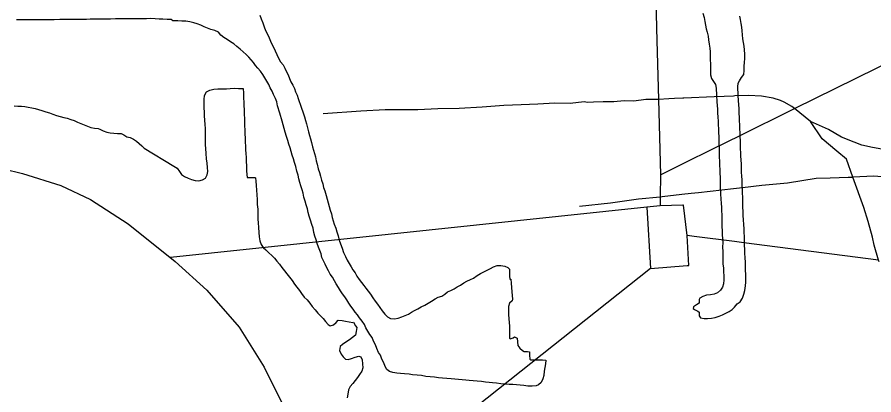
# Model space of a CAD drawing. Extents: x 2290055 to 2389491, y 66597 to 237875.
# Drawn here: x 2303960 to 2307682, y 195070 to 196709 of the extents above; entities that cross this region are included whole.
import ezdxf

# ---------------------------------------------------------------- set-up
doc = ezdxf.new("R2010")
doc.units = 0
for name, color, linetype in [('Exist Boundary Political CountyLine', 7, 'Continuous'), ('Exist Hydrographic Pond Under 1500 Sq Ft', 7, 'Continuous'), ('Exist Hydrographic River Shore', 7, 'Continuous'), ('Exist Railroad Mainline', 7, 'Continuous'), ('Exist Road Non-System Type 51', 7, 'Continuous'), ('Exist Road Secondary Type 51 Attributed', 7, 'Continuous'), ('Exist Utilities Electrical Transmission Line', 7, 'Continuous')]:
    doc.layers.add(name, color=color, linetype=linetype)

msp = doc.modelspace()

# ---------------------------------------------------------------- linework, layer by layer
at = {"layer": 'Exist Boundary Political CountyLine'}
for points in [[(2301357.4, 194957.4), (2301473.9, 195078.9), (2301608.2, 195230.4), (2301724.7, 195360.7), (2301904.4, 195561.8), (2301953.1, 195598.4), (2302175.6, 195752), (2302374.3, 195852.2), (2302484.5, 195898.6), (2302666.2, 195959.8), (2302788.8, 195996.7), (2302883.9, 196020.5), (2303025, 196044.1), (2303122.5, 196058), (2303319.9, 196075.8), (2303525.6, 196083.9), (2303716, 196077.5), (2303901.1, 196050.8), (2303983.9, 196030.1), (2304150, 195978.7), (2304278.5, 195917.7)], [(2304278.5, 195917.7), (2304442.8, 195812.2), (2304647.3, 195648.3), (2304784.3, 195523.7), (2304924.8, 195363.2), (2305033.7, 195189.4), (2305122.9, 195008.9)]]:
    msp.add_lwpolyline(points, dxfattribs=at)
at = {"layer": 'Exist Hydrographic Pond Under 1500 Sq Ft'}
for points in [[(2305014.7, 196717), (2305020, 196702.2), (2305027.2, 196684), (2305033, 196667.2), (2305039.7, 196651.4), (2305047.5, 196635.2), (2305055, 196619.6), (2305060.5, 196605.4), (2305067.7, 196589.4), (2305075, 196576), (2305081.2, 196562.2), (2305088.5, 196547.4), (2305096.2, 196531.6), (2305105, 196515.4), (2305115.2, 196502), (2305123.5, 196488.2)], [(2306938.5, 196726.2), (2306944.5, 196707.4), (2306948.2, 196689.6), (2306951.2, 196674.4), (2306954.2, 196658.8), (2306958.2, 196643.8), (2306962.2, 196626.4), (2306964.2, 196610), (2306967, 196591.2), (2306969.5, 196574.2), (2306970.7, 196558.4), (2306971.5, 196542), (2306971.5, 196523.8), (2306972, 196506.4), (2306971.7, 196490.6), (2306971.7, 196474.2), (2306972, 196458.2), (2306976.5, 196442.8), (2306986, 196429.8), (2306994.5, 196417), (2306997.7, 196400.8), (2306999, 196371.1), (2307000.5, 196341.4), (2307001.2, 196326), (2307002.2, 196310), (2307003, 196294), (2307004.2, 196274.8), (2307005, 196257.2), (2307005.5, 196241.8), (2307006.5, 196224.6), (2307007.5, 196207.6), (2307008, 196191.6), (2307008.2, 196174.2), (2307009, 196159), (2307009.5, 196140), (2307010, 196119.6), (2307010.7, 196101.8), (2307011.5, 196083.2), (2307011.7, 196066.6), (2307012.5, 196045.6), (2307013.2, 196030.6), (2307013.7, 196013.8), (2307014.2, 195994.8), (2307014.7, 195977.4), (2307016.5, 195941.3), (2307018.7, 195899.8), (2307020, 195884.4), (2307020.5, 195868.2), (2307021.2, 195851.2), (2307021.5, 195834.6), (2307021.7, 195816.8), (2307022, 195799.6), (2307022.5, 195781.6), (2307023.7, 195765.4), (2307024.5, 195747), (2307025.5, 195730.2), (2307025.2, 195710.4), (2307025.5, 195692.2), (2307026.2, 195672.8), (2307026.2, 195656), (2307026.5, 195638.6), (2307028.2, 195619.2), (2307029.5, 195603.4), (2307030.5, 195586), (2307029.7, 195568.6), (2307028.5, 195551.8), (2307024.7, 195537.2), (2307015.5, 195523.4), (2307003.2, 195512), (2306988.7, 195506.2), (2306972.2, 195503.4), (2306955.2, 195502.2), (2306939.5, 195497), (2306926, 195488.8), (2306922.7, 195483), (2306922.7, 195468), (2306911, 195460.4), (2306898.5, 195451.4), (2306897.5, 195444.8), (2306903.5, 195440.6), (2306917.2, 195433.4), (2306923.5, 195428.2), (2306923.2, 195412.6)], [(2306923.2, 195412.6), (2306929, 195403.8), (2306944.2, 195401.6), (2306959.5, 195401.4), (2306976, 195401.8), (2306992.7, 195406), (2307009.5, 195410.4), (2307025.2, 195417.2), (2307039.5, 195424.4), (2307053.2, 195431.4), (2307066, 195439.4), (2307076.2, 195450.6), (2307088.2, 195464), (2307101.2, 195473.8), (2307110.7, 195489), (2307117.2, 195506), (2307121.5, 195522.8), (2307124.7, 195542.4), (2307125.5, 195558.6), (2307125.5, 195574), (2307125.2, 195593.2), (2307124.7, 195608.8), (2307124.5, 195626.8), (2307124.2, 195646), (2307123.5, 195664.8), (2307122.2, 195684.2), (2307121.5, 195702.6), (2307120.5, 195718), (2307120, 195736.2), (2307119.5, 195755.8), (2307119, 195775), (2307118, 195790), (2307117, 195809), (2307115.7, 195828.6), (2307115, 195848), (2307114, 195865.2), (2307113.2, 195884.2), (2307113, 195902), (2307113.2, 195920.8), (2307111.5, 195952.9), (2307109.5, 195987.2), (2307109.5, 196002.2), (2307108.5, 196019), (2307107.2, 196036.6), (2307106.7, 196055.6), (2307106.7, 196071), (2307105.5, 196090.4), (2307104.5, 196106), (2307103.5, 196121.6), (2307102.7, 196136.6), (2307102.5, 196153.6), (2307102.5, 196173.2), (2307101.7, 196189.2), (2307100.7, 196207.8), (2307100, 196223.2), (2307099.2, 196242.8), (2307098.5, 196258.2), (2307097.7, 196273.4), (2307097.2, 196292.4), (2307096.5, 196311.8), (2307095, 196329.4), (2307094.5, 196346.4), (2307093, 196370.5), (2307091, 196407), (2307092, 196422), (2307097.7, 196433.2), (2307106.7, 196447.2), (2307116.5, 196460.4), (2307118.5, 196477.2), (2307118.7, 196494.6), (2307119.5, 196513.4), (2307121, 196528.4), (2307121.2, 196548.2), (2307119.7, 196567.4), (2307118.5, 196583.4), (2307115.7, 196598.8), (2307113.5, 196615.6), (2307111.7, 196631.8), (2307110.2, 196649), (2307108, 196665.4), (2307105.5, 196680.8), (2307102.5, 196698.2), (2307099.5, 196713.4)], [(2304442, 196702.2), (2304426.7, 196701.8), (2304404, 196701.6), (2304387.7, 196701.2), (2304366.2, 196701), (2304343.2, 196700.6), (2304322.7, 196700.2), (2304299.2, 196700), (2304277.5, 196699.6), (2304261, 196699.4), (2304243.2, 196699), (2304225.5, 196698.8), (2304209.5, 196698.6), (2304189.5, 196698.6), (2304168.5, 196698.4), (2304145.5, 196698.2), (2304121, 196697.8), (2304094.5, 196697.4), (2304078.5, 196697.2), (2304048.7, 196697.2), (2304017.2, 196697.4), (2303985.7, 196697.4), (2303957.5, 196697.2)], [(2305130.2, 196191.6), (2305125.2, 196209.6), (2305120.5, 196226), (2305115.7, 196241.6), (2305111.7, 196258.2), (2305101.5, 196291.7), (2305091.7, 196323.8), (2305087.7, 196340.8), (2305082, 196356), (2305074.2, 196372.8), (2305067.5, 196387.8), (2305059.5, 196402.2), (2305053.2, 196416.8), (2305045.5, 196431.4), (2305035.7, 196445.4), (2305027.2, 196459.6), (2305017, 196474.4), (2305005.5, 196487.8), (2304995.7, 196499.6), (2304986.5, 196511.6), (2304977.2, 196524.4), (2304966.2, 196536), (2304955.5, 196546.8), (2304942.2, 196558.4), (2304929, 196570.4), (2304915, 196582), (2304901.2, 196593.2), (2304887.5, 196602.6), (2304873.2, 196611.6), (2304858.5, 196621.2), (2304845.2, 196630.8), (2304834.5, 196643.8), (2304819.7, 196650.4), (2304801.5, 196656), (2304787, 196661.4), (2304772.5, 196667.6), (2304757.5, 196673.8), (2304742.2, 196679.4), (2304727.7, 196683.8), (2304710.7, 196689.4), (2304692.5, 196691.8), (2304675, 196692.2), (2304658, 196692.4), (2304642.5, 196692.8), (2304637.2, 196692.8), (2304629.5, 196699.2), (2304611.2, 196699), (2304593, 196699.8), (2304577.7, 196701), (2304560.5, 196702.2), (2304541.5, 196702.6), (2304521.7, 196702.2), (2304502.2, 196702), (2304483, 196701.8), (2304463, 196702.2), (2304442, 196702.2)], [(2305123.5, 196488.2), (2305129.5, 196474.4)], [(2305129.5, 196474.4), (2305137.2, 196458.2), (2305143.5, 196442.8), (2305149.2, 196428.6), (2305158, 196413.2), (2305164.5, 196399.6), (2305169.7, 196384.8), (2305176, 196370.4), (2305181.5, 196356.2), (2305194.5, 196318.5), (2305203, 196294), (2305208, 196276.6), (2305213.5, 196260.8), (2305217.5, 196245.6), (2305222, 196229.2), (2305226.5, 196210.8), (2305230.5, 196195.6), (2305234.5, 196180.6), (2305238.7, 196165), (2305243.7, 196146.4), (2305247.5, 196131.6), (2305251.5, 196117), (2305255.7, 196102), (2305259.7, 196085.2), (2305264.2, 196070.4), (2305268.5, 196050.6), (2305274, 196034.2), (2305278.5, 196018.2), (2305282.5, 196000.8), (2305287.7, 195985.6), (2305291.7, 195969.4), (2305296.2, 195954.8), (2305302.5, 195935), (2305307.5, 195919.6), (2305311.5, 195903.4), (2305316.2, 195887), (2305320.7, 195871), (2305325.2, 195854.8), (2305329.2, 195840), (2305333.7, 195825), (2305338, 195810.4), (2305344.5, 195792.4), (2305349, 195777.6), (2305354.5, 195759.4), (2305359.5, 195741.4), (2305364.7, 195724.4), (2305372, 195706.2), (2305378.7, 195688), (2305386.2, 195670.4), (2305393.5, 195654.2), (2305402.2, 195639.4), (2305411.2, 195625.8), (2305419, 195612.6), (2305428.2, 195598.6), (2305436.5, 195584.6), (2305445.7, 195570)], [(2305135.7, 196173.6), (2305130.2, 196191.6)], [(2306146, 195111), (2306129.7, 195112.6), (2306113.7, 195114.4), (2306098, 195115), (2306079.5, 195115.8), (2306061, 195117.4), (2306043.2, 195119.8), (2306026, 195122), (2306010.5, 195123.8), (2305994.5, 195125), (2305977.5, 195127.8), (2305959.2, 195128.8), (2305940.7, 195130.4), (2305924.5, 195131.4), (2305909, 195132.6), (2305893.5, 195134.2), (2305877.2, 195136.4), (2305862, 195137.4), (2305846, 195138.4), (2305827.2, 195140.6), (2305807.5, 195142.6), (2305790.7, 195144), (2305773, 195146), (2305754.7, 195148.2), (2305735.5, 195149.6), (2305717.5, 195153), (2305698.5, 195154.8), (2305678.2, 195156.8), (2305663.5, 195158.6), (2305643.7, 195160.6), (2305626, 195162.4), (2305609.7, 195164.2), (2305592.5, 195166.8), (2305577.5, 195170.6), (2305565.7, 195179.6), (2305559.2, 195193.2), (2305553.2, 195208.6), (2305544.7, 195223.8), (2305538, 195241.2), (2305529.5, 195254), (2305522.5, 195270.6), (2305517, 195286.8), (2305508.7, 195303), (2305502.5, 195318.6), (2305492, 195331.2), (2305483.5, 195345.4), (2305475.5, 195360.8), (2305469.2, 195375), (2305459, 195389.2), (2305447.7, 195403.6), (2305439.2, 195417), (2305428.7, 195428.6), (2305420, 195442), (2305410, 195454.6), (2305401.2, 195468), (2305392.2, 195481.6), (2305383.5, 195494.8), (2305373.2, 195508.4), (2305365.2, 195521.2), (2305356.5, 195536.2), (2305346.5, 195551.2), (2305338.2, 195564), (2305329.5, 195579.8), (2305320.5, 195593.4), (2305313.2, 195607.2), (2305306.2, 195621.4), (2305298.2, 195636.2), (2305291.5, 195650.6), (2305284.5, 195665.8), (2305280.5, 195681.2), (2305274.7, 195695.4), (2305269.2, 195710.2), (2305263, 195726.4), (2305258.7, 195742.2), (2305253.7, 195758.2), (2305249.2, 195774.2), (2305245.5, 195793.2), (2305240.5, 195808.4), (2305235.2, 195827.6), (2305229.2, 195845.6), (2305225.2, 195861.6), (2305221, 195876.6), (2305216, 195894.6), (2305211.5, 195910.6), (2305206.2, 195927.2), (2305202.5, 195944.6), (2305197.7, 195959.4), (2305192.5, 195976.2), (2305187.7, 195992), (2305184, 196007.6), (2305181, 196023), (2305175.7, 196041), (2305170.2, 196060.2), (2305165.5, 196078.2), (2305160.2, 196094.2), (2305154.5, 196109.6), (2305150, 196126), (2305146.2, 196141.2), (2305140, 196158.4), (2305135.7, 196173.6)], [(2305445.7, 195570), (2305456.5, 195557), (2305466, 195544.4), (2305475.5, 195532.4), (2305485.5, 195519), (2305495.5, 195506), (2305505, 195491.2), (2305515.2, 195476), (2305526.2, 195462.8), (2305535.5, 195449.2), (2305546.5, 195434.8), (2305557.2, 195420.4), (2305568.5, 195408.8), (2305581.5, 195401.6), (2305599.2, 195399.6), (2305615.7, 195402.8), (2305631.5, 195408.2), (2305646.2, 195413.4), (2305660.2, 195419.6), (2305672.7, 195428.4), (2305686.7, 195436), (2305701.2, 195443), (2305715.7, 195451.4), (2305730.7, 195459), (2305745.2, 195467.8), (2305760.2, 195476.2), (2305775.5, 195485.8), (2305789.7, 195493.2), (2305805.2, 195498.4), (2305817.5, 195507.2), (2305830.5, 195516), (2305844.5, 195523), (2305858.2, 195530.4), (2305871.2, 195538.2), (2305886.7, 195546.2), (2305901.2, 195555.4), (2305914.5, 195563), (2305929, 195569.8), (2305943.2, 195576.6), (2305958.5, 195587.4), (2305973.5, 195596), (2305988, 195603.6), (2306002.2, 195611.2), (2306016.5, 195618.4), (2306030, 195625), (2306045.5, 195630.6), (2306062, 195630.6), (2306078.5, 195628.4), (2306092.5, 195622.4), (2306098.5, 195615.6), (2306099, 195600.2), (2306099.5, 195584), (2306101, 195572.4), (2306105.5, 195571.2), (2306106.5, 195553.8), (2306108.2, 195535.6), (2306109.5, 195517.4), (2306111, 195500.8), (2306112, 195484.8), (2306110.2, 195478), (2306098.5, 195467.8), (2306095.2, 195452.8), (2306094.2, 195435), (2306095, 195417.6), (2306096.5, 195399.2), (2306097.5, 195383.4), (2306098.5, 195367.2), (2306099.7, 195348.2), (2306099.5, 195331.4), (2306099.5, 195315.4), (2306102.2, 195312), (2306114.5, 195317.4), (2306121, 195320.8), (2306132.2, 195315.4), (2306134.5, 195299.8), (2306135.5, 195283.6), (2306144, 195271.6), (2306155.7, 195261.8), (2306162.2, 195258.4), (2306177.2, 195258.2), (2306185.5, 195256.6), (2306186.2, 195241.2), (2306188, 195224.6), (2306189.7, 195221.2), (2306208.5, 195221.2), (2306225.2, 195221.2), (2306242.7, 195221), (2306257.5, 195219.4), (2306256.2, 195204.4), (2306253, 195187.8), (2306250.2, 195172.2), (2306248.2, 195154), (2306244.5, 195139), (2306236, 195123.4), (2306225, 195113.2), (2306214.7, 195108.8), (2306197.2, 195107), (2306179.5, 195107.8), (2306161.7, 195109.4), (2306146, 195111)]]:
    msp.add_lwpolyline(points, dxfattribs=at)
at = {"layer": 'Exist Hydrographic River Shore'}
for points in [[(2304380, 196205.8), (2304396.5, 196204.4), (2304412, 196204.2), (2304423.5, 196198.8), (2304436.5, 196190.2), (2304451.7, 196186.8), (2304465.7, 196179.8), (2304478.5, 196170.2), (2304490.2, 196160.6), (2304501.2, 196150), (2304512.5, 196139.8), (2304640.5, 196062.6), (2304655.7, 196054), (2304665.2, 196038.8), (2304674.5, 196026.6), (2304686.7, 196017.8), (2304702.5, 196009.6), (2304717.7, 196004), (2304733, 195999.6), (2304749.2, 195998.2), (2304765, 196002.2), (2304778.5, 196010), (2304786.2, 196024.6), (2304788, 196039.4), (2304787, 196056), (2304785.7, 196075.8), (2304782.5, 196094.4), (2304781.2, 196116.8), (2304779.5, 196138.6), (2304778.7, 196154.2), (2304778, 196169.6), (2304778.2, 196189.2), (2304778.5, 196205), (2304778, 196225.2), (2304776.7, 196243.2), (2304775.5, 196262.6), (2304774.2, 196280.6), (2304773.7, 196298), (2304773, 196314.6), (2304772.5, 196330.6), (2304772.5, 196352), (2304773.5, 196368.6), (2304782.5, 196385), (2304797.5, 196391.6), (2304815.2, 196397), (2304832.5, 196398.2), (2304851.5, 196398.2), (2304869.2, 196398), (2304885.7, 196399.6), (2304904.5, 196400.4), (2304921.7, 196400), (2304937.5, 196399.8), (2304942.5, 196399.4), (2304943.2, 196379.2), (2304944, 196358.4), (2304945.2, 196338.8), (2304945.7, 196323.6), (2304946.5, 196308), (2304947, 196285.4), (2304947.5, 196270), (2304947.5, 196253.6), (2304948.2, 196237.4), (2304949.2, 196220.2), (2304950, 196201.6), (2304951, 196185.6), (2304951.5, 196166.6), (2304951.7, 196149), (2304952.7, 196133), (2304954, 196116.6), (2304955.2, 196100.4), (2304955.7, 196084.4), (2304956.5, 196062.6), (2304957.2, 196042), (2304958, 196026), (2304960, 196013), (2304977, 196012.6), (2304992.7, 196012.4), (2304995, 196012.2), (2304997.5, 195996.8), (2304998.7, 195978.4), (2304999.5, 195958.4), (2305001.5, 195937.2), (2305002.2, 195916.8), (2305003.5, 195895.2), (2305005.2, 195875.8), (2305006.2, 195854.6), (2305006.5, 195832.8), (2305007, 195816.6), (2305008.2, 195795.8), (2305009.7, 195774.8), (2305012.2, 195756), (2305014.7, 195738.6), (2305020.5, 195722), (2305029.5, 195709.6), (2305041, 195698.6), (2305054.2, 195685.8), (2305066.2, 195675), (2305078.2, 195662.4), (2305088.2, 195650), (2305099.5, 195637.2)], [(2303947.2, 196323.8), (2303962.5, 196322.8), (2303978.5, 196323.2), (2303993.5, 196321.2), (2304008, 196318), (2304023.5, 196314.8), (2304038.7, 196312.6), (2304053.5, 196308.2), (2304068, 196303.4), (2304084.5, 196298.2), (2304100.7, 196293), (2304115, 196287.4), (2304130.7, 196282.2), (2304147, 196277.8), (2304162.7, 196273.6), (2304178.2, 196270.8), (2304192.7, 196265.2), (2304208, 196260), (2304222.5, 196253.4), (2304236.5, 196246.8), (2304251.2, 196241), (2304266.5, 196235.6), (2304281, 196230.6), (2304295.7, 196227.2), (2304311.7, 196225), (2304319.5, 196223), (2304334, 196215), (2304349.2, 196210), (2304364.7, 196206.8), (2304380, 196205.8)], [(2305099.5, 195637.2), (2305110.5, 195622.4), (2305121, 195608.4), (2305132, 195594.2), (2305144, 195580.4), (2305155.2, 195566.2), (2305165.2, 195549.8), (2305175.2, 195537.2), (2305187.2, 195521.8)], [(2305187.2, 195521.8), (2305195.5, 195508.8), (2305207.5, 195493.2), (2305219.5, 195481.4), (2305231.2, 195468), (2305241.7, 195452.6), (2305254.5, 195438.2), (2305267, 195424.2), (2305277.5, 195412), (2305289, 195400.8), (2305299.5, 195388), (2305311, 195375), (2305319.7, 195368.6), (2305334.5, 195373.6), (2305346.2, 195384.2), (2305355.2, 195393), (2305371.5, 195392.6), (2305386, 195389), (2305403, 195386.2), (2305418.5, 195384.2), (2305422, 195384.4), (2305430.2, 195369.8), (2305435.7, 195361.8), (2305432.5, 195345), (2305430.2, 195328.6), (2305417.5, 195318.6), (2305403.5, 195308.4), (2305387.5, 195298), (2305373.5, 195288), (2305363.2, 195279.8), (2305360.5, 195262.4), (2305367.5, 195246.6), (2305376.5, 195234.4), (2305386.7, 195225), (2305397.7, 195223.2), (2305412.5, 195227), (2305428.5, 195233.2), (2305445, 195237.4), (2305452.7, 195234.8), (2305459.2, 195222), (2305460.5, 195203.8), (2305461.7, 195186.6), (2305457, 195171.6), (2305447.5, 195157.2), (2305438.7, 195144.2), (2305428.7, 195131.6), (2305418.5, 195119.4), (2305406.7, 195106), (2305399.7, 195090.8), (2305396.5, 195072.6), (2305394, 195056.8)]]:
    msp.add_lwpolyline(points, dxfattribs=at)
at = {"layer": 'Exist Railroad Mainline'}
for points in [[(2307407, 196256.4), (2307336.7, 196312), (2307325.8, 196320.6), (2307293, 196339.3), (2307276.7, 196346.7), (2307244.3, 196357.4), (2307193.9, 196365.4), (2307137.8, 196369.2), (2307077.8, 196366.8), (2307072.4, 196366.6), (2307032.2, 196364.8), (2306987.6, 196362.8), (2306856.5, 196357.5), (2306851.7, 196357.3), (2306816.4, 196355.6), (2306791.8, 196354.5), (2306746, 196352.2), (2306735.9, 196351.7), (2306691.9, 196351.1), (2306640, 196344.5), (2306597.9, 196345.8), (2306552, 196341.4), (2306506, 196340.8), (2306464.1, 196340.1), (2306438.1, 196337.9), (2306424, 196341.7), (2306362.2, 196334.9), (2306296.1, 196336), (2306222.3, 196331.1), (2306150.2, 196328), (2306074.3, 196325), (2305980.5, 196317.9), (2305880.5, 196312.6), (2305788.5, 196311.3), (2305700.7, 196306.2), (2305630.6, 196307.2), (2305558.6, 196306.4), (2305452.8, 196301), (2305289, 196288.9)], [(2307932.8, 196105.2), (2307868.5, 196120.3), (2307768.5, 196129.1), (2307716.4, 196136.5), (2307676.3, 196143.9), (2307630.1, 196153.3), (2307596, 196166.9), (2307541.7, 196188.2), (2307485.4, 196221.3), (2307407, 196256.4)], [(2307591.1, 196015.1), (2307562.9, 196092.4), (2307520.5, 196127.9), (2307458, 196181), (2307407, 196256.4)], [(2307704.6, 195647.4), (2307702.8, 195653.6), (2307683.8, 195718.6), (2307676.4, 195754.4), (2307657.7, 195821.6), (2307639.2, 195882.9), (2307591.1, 196015.1)]]:
    msp.add_lwpolyline(points, dxfattribs=at)
at = {"layer": 'Exist Road Non-System Type 51'}
for p, q in [((2307071.7, 195965.5), (2307111.9, 195970)), ((2306848.1, 195940.1), (2306887.8, 195944.7))]:
    msp.add_line(p, q, dxfattribs=at)
for points in [[(2307111.9, 195970), (2307195.2, 195979.4), (2307306.9, 195989.8), (2307432.1, 196010.8), (2307492.1, 196011.1), (2307569.9, 196014.2), (2307580, 196014.6), (2307591.1, 196015.1)], [(2306887.8, 195944.7), (2306920.4, 195948.5), (2307071.7, 195965.5)], [(2306402.6, 195887.9), (2306538, 195903.3), (2306659.4, 195920.1), (2306754, 195929.3)], [(2306754, 195929.3), (2306763, 195930.2), (2306848.1, 195940.1)]]:
    msp.add_lwpolyline(points, dxfattribs=at)
at = {"layer": 'Exist Road Secondary Type 51 Attributed'}
msp.add_lwpolyline([(2310690, 195691.1), (2310613.8, 195696.8), (2310467.2, 195711), (2310304.3, 195732.5), (2309980.7, 195769.7), (2309838.1, 195784.1), (2309687.3, 195802.1), (2309279.2, 195849.9), (2309144.8, 195858.6), (2309008.1, 195875.2), (2308823.2, 195895.9), (2308688.7, 195906.5), (2308582.3, 195916.3), (2308461.5, 195935.5), (2308317, 195947.8), (2308196.5, 195959), (2308165.8, 195962.7), (2308124.2, 195967.8), (2308071.8, 195974.1), (2307955.2, 195987.5), (2307852.6, 196003.4), (2307750.1, 196013.4), (2307681.9, 196018.7), (2307591.1, 196015.1)], dxfattribs=at)
at = {"layer": 'Exist Utilities Electrical Transmission Line'}
for p, q in [((2306733.4, 196826.5), (2306737.8, 196660.4)), ((2306737.8, 196660.4), (2306746, 196352.2)), ((2306746, 196352.2), (2306754.7, 196024.7)), ((2307092.4, 196191.4), (2307336.7, 196312)), ((2307054.1, 196172.5), (2307092.4, 196191.4)), ((2306877.1, 196085.2), (2307054.1, 196172.5)), ((2306838.5, 196066.1), (2306877.1, 196085.2)), ((2306754.7, 196024.7), (2306838.5, 196066.1)), ((2306754.7, 196024.7), (2306754, 195929.3)), ((2306754, 195929.3), (2306753.8, 195890.6)), ((2306851.6, 195893.4), (2306753.8, 195890.6)), ((2306695.8, 195884.1), (2304627, 195665.6)), ((2306902, 195757.6), (2306870.9, 195761.6)), ((2307076.8, 195734.9), (2306902, 195757.6)), ((2307117.1, 195729.7), (2307076.8, 195734.9)), ((2307702.8, 195653.6), (2307117.1, 195729.7)), ((2306712.2, 195618.3), (2305146.5, 194377.2))]:
    msp.add_line(p, q, dxfattribs=at)
for points in [[(2307336.7, 196312), (2308497.3, 196884.8), (2309185.7, 198264.3)], [(2306753.8, 195890.6), (2306695.8, 195884.1), (2306712.2, 195618.3), (2306871.6, 195631.2)], [(2306870.9, 195761.6), (2306855.7, 195893.5), (2306851.6, 195893.4)], [(2306871.6, 195631.2), (2306877.9, 195631.7), (2306870.9, 195761.6)]]:
    msp.add_lwpolyline(points, dxfattribs=at)

doc.saveas('drawing.dxf')
